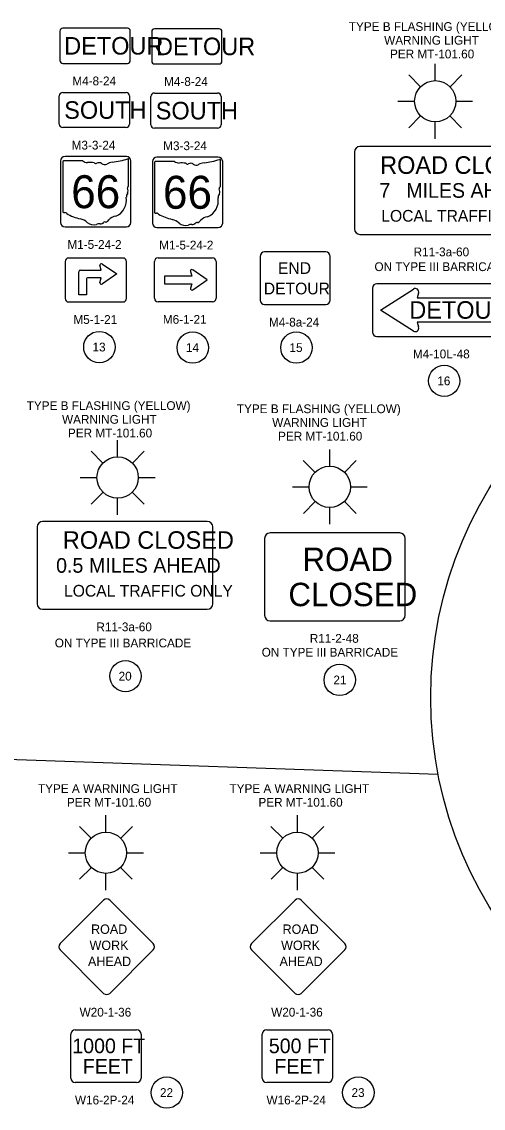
# Model space of a CAD drawing. Extents: x -87 to 2145, y -2128 to 440.
# Drawn here: x 343.6 to 475, y -650.3 to -341 of the extents above; entities that cross this region are included whole.
import ezdxf

# ---------------------------------------------------------------- set-up
doc = ezdxf.new("R2010")
doc.units = 0
for name, color, linetype in [('Default', 7, 'Continuous'), ('SN_P_Signs', 7, 'Continuous'), ('SN_P_Text', 7, 'Continuous'), ('SN_X_Public', 7, 'Continuous')]:
    doc.layers.add(name, color=color, linetype=linetype)

msp = doc.modelspace()

# ---------------------------------------------------------------- linework, layer by layer
at = {"layer": 'Default'}
msp.add_line((315.32, -550.14), (462.13, -555.22), dxfattribs=at)
for centre, radius in [((574.7, -533.39), 114.66), ((365.72, -433.63), 4.46), ((392.29, -433.79), 4.46), ((421.81, -433.79), 4.46), ((463.87, -443.26), 4.46), ((373.16, -527.3), 4.46), ((434.14, -528.39), 4.46), ((384.92, -645.83), 4.46), ((439.43, -645.83), 4.46)]:
    msp.add_circle(centre, radius, dxfattribs=at)
at = {"layer": 'SN_P_Signs'}
for p, q in [((355.32, -361.17), (373.32, -361.17)), ((381.37, -361.34), (399.37, -361.34)), ((354.32, -370.17), (354.32, -362.17)), ((374.32, -362.17), (374.32, -370.17)), ((380.37, -370.34), (380.37, -362.34)), ((400.37, -362.34), (400.37, -370.34)), ((373.32, -371.17), (355.32, -371.17)), ((399.37, -371.34), (381.37, -371.34)), ((374.06, -387.73), (374.06, -380.28)), ((355.31, -380.88), (355.31, -395.11)), ((360.98, -380.63), (355.49, -380.63)), ((381.43, -381.05), (381.43, -395.28)), ((387.1, -380.8), (381.61, -380.8)), ((400.18, -387.89), (400.18, -380.45)), ((374.06, -387.72), (374.06, -387.73)), ((400.17, -387.89), (400.18, -387.89)), ((355.96, -409.3), (355.96, -419.8)), ((372.46, -408.3), (356.96, -408.3)), ((366.28, -411.74), (365.86, -410.33)), ((366.57, -410.03), (370.65, -412.83)), ((373.46, -419.8), (373.46, -409.3)), ((381.42, -419.76), (381.42, -409.26)), ((382.42, -408.26), (397.92, -408.26)), ((398.92, -409.26), (398.92, -419.76)), ((359.87, -418.77), (359.87, -412.2)), ((360.34, -411.74), (366.28, -411.74)), ((360.34, -411.74), (360.34, -411.74)), ((362.06, -414.24), (362.06, -418.77)), ((366.28, -413.92), (362.37, -413.92)), ((365.86, -415.33), (366.28, -413.92)), ((370.65, -412.83), (366.57, -415.62)), ((392.04, -413.42), (384.23, -413.42)), ((384.23, -413.42), (384.23, -415.61)), ((391.64, -412.14), (392.04, -413.42)), ((396.42, -414.51), (392.28, -411.67)), ((384.23, -415.61), (392.04, -415.61)), ((392.04, -415.61), (391.64, -416.89)), ((392.34, -417.31), (396.42, -414.51)), ((445.72, -423.1), (455.09, -417.12)), ((362.06, -418.77), (359.87, -418.77)), ((456.58, -418.27), (456.14, -419.66)), ((456.14, -419.66), (480.93, -419.66)), ((356.96, -420.8), (372.46, -420.8)), ((397.92, -420.76), (382.42, -420.76)), ((455.09, -429.07), (445.72, -423.1)), ((480.93, -426.54), (456.14, -426.54)), ((456.14, -426.54), (456.58, -427.92))]:
    msp.add_line(p, q, dxfattribs=at)
for points in [[(373.71, -342.89), (355.31, -342.89)], [(399.82, -343.06), (381.42, -343.06)], [(354.51, -343.69), (354.51, -352.09)], [(374.51, -352.09), (374.51, -343.69)], [(380.62, -343.86), (380.62, -352.26)], [(400.62, -352.26), (400.62, -343.86)], [(355.31, -352.89), (373.71, -352.89)], [(381.42, -353.06), (399.82, -353.06)], [(486.74, -376.56), (439.87, -376.56)], [(373.45, -379.44), (355.95, -379.44)], [(399.57, -379.61), (382.07, -379.61)], [(438.3, -378.12), (438.3, -400)], [(354.7, -380.69), (354.7, -398.19)], [(374.7, -398.19), (374.7, -380.69)], [(380.82, -380.86), (380.82, -398.36)], [(400.82, -398.36), (400.82, -380.86)], [(355.95, -399.44), (373.45, -399.44)], [(382.07, -399.61), (399.57, -399.61)], [(439.87, -401.56), (486.74, -401.56)], [(411.45, -407.85), (411.45, -420.25)], [(430.15, -406.55), (412.75, -406.55)], [(431.45, -420.25), (431.45, -407.85)], [(443.43, -416.85), (443.43, -429.35)], [(482.18, -415.6), (444.68, -415.6)], [(412.75, -421.55), (430.15, -421.55)], [(444.68, -430.6), (482.18, -430.6)], [(348.01, -484.84), (348.01, -506.72)], [(396.45, -483.28), (349.57, -483.28)], [(398.01, -506.72), (398.01, -484.84)], [(412.77, -488.11), (412.77, -509.98)], [(451.2, -486.55), (414.33, -486.55)], [(452.77, -509.98), (452.77, -488.11)], [(349.57, -508.28), (396.45, -508.28)], [(414.33, -511.55), (451.2, -511.55)], [(354.54, -603.44), (366.91, -591.07)], [(368.68, -591.07), (381.05, -603.44)], [(409.05, -603.44), (421.42, -591.07)], [(423.19, -591.07), (435.56, -603.44)], [(366.91, -617.58), (354.54, -605.21)], [(381.05, -605.21), (368.68, -617.58)], [(421.42, -617.58), (409.05, -605.21)], [(435.56, -605.21), (423.19, -617.58)], [(357.59, -641.7), (357.59, -629.2)], [(358.84, -627.95), (376.34, -627.95)], [(377.59, -629.2), (377.59, -641.7)], [(412.1, -641.7), (412.1, -629.2)], [(413.35, -627.95), (430.85, -627.95)], [(432.1, -629.2), (432.1, -641.7)], [(376.34, -642.95), (358.84, -642.95)], [(430.85, -642.95), (413.35, -642.95)]]:
    msp.add_lwpolyline(points, dxfattribs=at)
for centre, radius, start, end in [((355.31, -343.69), 0.8, 90, 180), ((373.71, -343.69), 0.8, 0, 90), ((381.42, -343.86), 0.8, 90, 180), ((399.82, -343.86), 0.8, 0, 90), ((355.31, -352.09), 0.8, 180, 270), ((373.71, -352.09), 0.8, 270, 0), ((381.42, -352.26), 0.8, 180, 270), ((399.82, -352.26), 0.8, 270, 0), ((355.32, -362.17), 1, 90, 180), ((373.32, -362.17), 1, 0, 90), ((381.37, -362.34), 1, 90, 180), ((399.37, -362.34), 1, 0, 90), ((355.32, -370.17), 1, 180, 270), ((373.32, -370.17), 1, 270, 0), ((381.37, -370.34), 1, 180, 270), ((399.37, -370.34), 1, 270, 0), ((439.87, -378.12), 1.56, 90, 180), ((355.95, -380.69), 1.25, 90, 180), ((367.38, -361.23), 19.88, 275.8445, 288.9065), ((373.45, -380.69), 1.25, 0, 90), ((373.85, -380.25), 0.209, 351.8621, 97.738), ((382.07, -380.86), 1.25, 90, 180), ((393.5, -361.4), 19.88, 275.8445, 288.9065), ((399.57, -380.86), 1.25, 0, 90), ((399.97, -380.42), 0.209, 351.8621, 97.738), ((355.52, -380.85), 0.217, 98.1301, 188.1301), ((362.29, -378.98), 2.11, 231.6195, 271.1119), ((362.99, -388.62), 7.56, 80.4867, 94.9883), ((364.71, -380.78), 0.608, 219.7921, 297.1024), ((365.6, -382.42), 1.26, 54.4667, 119.1411), ((367.23, -380.16), 1.52, 233.8562, 294.8282), ((369.92, -384.98), 4, 97.3462, 120.7689), ((381.64, -381.02), 0.217, 98.1301, 188.1301), ((388.41, -379.15), 2.11, 231.6195, 271.1119), ((389.11, -388.79), 7.56, 80.4867, 94.9883), ((390.83, -380.94), 0.608, 219.7921, 297.1024), ((391.72, -382.59), 1.26, 54.4667, 119.1411), ((393.35, -380.33), 1.52, 233.8562, 294.8282), ((396.03, -385.15), 4, 97.3462, 120.7689), ((374.01, -388.27), 0.323, 107.944, 210.337), ((371.95, -389.21), 1.94, 340.033, 23.6496), ((373.84, -387.76), 0.223, 289.6038, 7.7341), ((400.13, -388.44), 0.323, 107.944, 210.337), ((398.07, -389.38), 1.94, 340.033, 23.6496), ((399.95, -387.92), 0.223, 289.6038, 7.7341), ((368.49, -391.79), 4.97, 292.3089, 8.9858), ((374.81, -390.84), 1.41, 136.8065, 186.9296), ((394.61, -391.96), 4.97, 292.3089, 8.9858), ((400.92, -391.01), 1.41, 136.8065, 186.9296), ((355.53, -395.14), 0.219, 171.9584, 258.3066), ((355.56, -393.69), 1.67, 267.339, 280.6039), ((355.9, -395.93), 0.603, 29.7484, 93.2717), ((363.51, -383.15), 14.36, 240.4129, 257.1985), ((381.64, -395.31), 0.219, 171.9584, 258.3066), ((381.68, -393.85), 1.67, 267.339, 280.6039), ((382.02, -396.1), 0.603, 29.7484, 93.2717), ((389.63, -383.31), 14.36, 240.4129, 257.1985), ((355.95, -398.19), 1.25, 180, 270), ((359.23, -401.5), 4.49, 47.1842, 75.836), ((364.09, -396), 2.85, 230.7004, 286.2918), ((365.74, -400.92), 2.34, 85.6951, 111.2099), ((365.95, -397.07), 1.52, 268.777, 315.5493), ((367.32, -398.45), 0.428, 65.7517, 132.6484), ((367.14, -396.49), 1.61, 282.8732, 323.2771), ((370.59, -399.11), 2.72, 94.4031, 142.5768), ((373.45, -398.19), 1.25, 270, 0), ((382.07, -398.36), 1.25, 180, 270), ((385.35, -401.67), 4.49, 47.1842, 75.836), ((390.21, -396.17), 2.85, 230.7004, 286.2918), ((391.86, -401.09), 2.34, 85.6951, 111.2099), ((392.07, -397.24), 1.52, 268.777, 315.5493), ((393.44, -398.61), 0.428, 65.7517, 132.6484), ((393.26, -396.66), 1.61, 282.8732, 323.2771), ((396.71, -399.27), 2.72, 94.4031, 142.5768), ((399.57, -398.36), 1.25, 270, 0), ((439.87, -400), 1.56, 180, 270), ((412.75, -407.85), 1.3, 90, 180), ((430.15, -407.85), 1.3, 0, 90), ((356.96, -409.3), 1, 90, 180), ((366.28, -410.33), 0.417, 45.0001, 179.9983), ((372.46, -409.3), 1, 0, 90), ((382.42, -409.26), 1, 90, 180), ((397.92, -409.26), 1, 0, 90), ((360.34, -412.21), 0.469, 90, 180), ((362.37, -414.24), 0.312, 90, 180), ((392.04, -412.01), 0.417, 55.4112, 197.2046), ((366.28, -415.33), 0.417, 179.9983, 314.9999), ((392.04, -417.01), 0.417, 162.7954, 315.0096), ((444.68, -416.85), 1.25, 90, 180), ((455.63, -417.97), 1, 342.1811, 122.5109), ((356.96, -419.8), 1, 180, 270), ((372.46, -419.8), 1, 270, 0), ((382.42, -419.76), 1, 180, 270), ((397.92, -419.76), 1, 270, 360), ((412.75, -420.25), 1.3, 180, 270), ((430.15, -420.25), 1.3, 270, 0), ((444.68, -429.35), 1.25, 180, 270), ((455.63, -428.23), 1, 237.4891, 17.8189), ((349.57, -484.84), 1.56, 90, 180), ((396.45, -484.84), 1.56, 0, 90), ((414.33, -488.11), 1.57, 90, 180), ((451.2, -488.11), 1.57, 0, 90), ((349.57, -506.72), 1.56, 180, 270), ((396.45, -506.72), 1.56, 270, 0), ((414.33, -509.98), 1.57, 180, 270), ((451.2, -509.98), 1.57, 270, 0), ((367.8, -591.95), 1.25, 45, 135), ((422.3, -591.95), 1.25, 45, 135), ((355.42, -604.32), 1.25, 135, 225), ((380.17, -604.32), 1.25, 315, 45), ((409.93, -604.32), 1.25, 135, 225), ((434.68, -604.32), 1.25, 315, 45), ((367.8, -616.7), 1.25, 225, 315), ((422.3, -616.7), 1.25, 225, 315), ((358.84, -629.2), 1.25, 90, 180), ((376.34, -629.2), 1.25, 0, 90), ((413.35, -629.2), 1.25, 90, 180), ((430.85, -629.2), 1.25, 0, 90), ((358.84, -641.7), 1.25, 180, 270), ((376.34, -641.7), 1.25, 270, 0), ((413.35, -641.7), 1.25, 180, 270), ((430.85, -641.7), 1.25, 270, 0)]:
    msp.add_arc(centre, radius, start, end, dxfattribs=at)
at = {"layer": 'SN_X_Public'}
for p, q in [((461.32, -357.79), (461.32, -353.03)), ((453.77, -356.19), (457.12, -359.56)), ((465.52, -359.56), (468.87, -356.19)), ((450.67, -363.68), (455.43, -363.68)), ((467.2, -363.68), (471.97, -363.68)), ((453.82, -371.24), (457.17, -367.86)), ((465.47, -367.86), (468.82, -371.24)), ((461.32, -374.33), (461.32, -369.56)), ((370.93, -464.9), (370.93, -460.13)), ((363.38, -463.3), (366.73, -466.67)), ((375.13, -466.67), (378.48, -463.3)), ((431.3, -467.53), (431.3, -462.77)), ((423.75, -465.93), (427.1, -469.3)), ((435.5, -469.3), (438.85, -465.93)), ((360.28, -470.78), (365.05, -470.78)), ((376.81, -470.78), (381.58, -470.78)), ((363.43, -478.35), (366.78, -474.97)), ((375.08, -474.97), (378.43, -478.35)), ((420.65, -473.42), (425.42, -473.42)), ((437.19, -473.42), (441.95, -473.42)), ((370.93, -481.43), (370.93, -476.67)), ((423.8, -480.98), (427.15, -477.6)), ((431.3, -484.07), (431.3, -479.3)), ((435.45, -477.6), (438.8, -480.98)), ((367.59, -571.67), (367.59, -566.91)), ((422.1, -571.67), (422.1, -566.91)), ((360.04, -570.07), (363.39, -573.44)), ((371.79, -573.44), (375.14, -570.07)), ((414.55, -570.07), (417.9, -573.44)), ((426.3, -573.44), (429.65, -570.07)), ((356.94, -577.56), (361.71, -577.56)), ((373.47, -577.56), (378.24, -577.56)), ((411.45, -577.56), (416.21, -577.56)), ((427.98, -577.56), (432.75, -577.56)), ((360.09, -585.12), (363.44, -581.74)), ((367.59, -588.21), (367.59, -583.44)), ((371.74, -581.74), (375.09, -585.12)), ((414.6, -585.12), (417.95, -581.74)), ((422.1, -588.21), (422.1, -583.44)), ((426.25, -581.74), (429.6, -585.12))]:
    msp.add_line(p, q, dxfattribs=at)
for centre in [(461.32, -363.68), (370.93, -470.78), (431.3, -473.42), (367.59, -577.56), (422.1, -577.56)]:
    msp.add_circle(centre, 5.88, dxfattribs=at)

# ---------------------------------------------------------------- texts
at = {"layer": 'Default'}
for s, p in [('TYPE B FLASHING (YELLOW)', (436.73, -343.67)), ('WARNING LIGHT', (446.78, -347.57)), ('PER MT-101.60', (448.45, -351.47)), ('ON TYPE III BARRICADE', (444.02, -412.01)), ('13', (363.78, -434.88)), ('14', (390.36, -435.04)), ('15', (419.84, -435.04)), ('16', (461.91, -444.51)), ('TYPE B FLASHING (YELLOW)', (345.05, -451.56)), ('TYPE B FLASHING (YELLOW)', (404.86, -452.45)), ('WARNING LIGHT', (355.1, -455.46)), ('WARNING LIGHT', (414.91, -456.35)), ('PER MT-101.60', (356.78, -459.36)), ('PER MT-101.60', (416.59, -460.25)), ('ON TYPE III BARRICADE', (353.03, -519.11)), ('ON TYPE III BARRICADE', (411.93, -521.75)), ('20', (371.2, -528.55)), ('21', (432.33, -529.64)), ('TYPE A WARNING LIGHT', (348.25, -560.55)), ('TYPE A WARNING LIGHT', (402.76, -560.55)), ('PER MT-101.60', (356.49, -564.45)), ('PER MT-101.60', (411, -564.45)), ('22', (382.97, -647.08)), ('23', (437.49, -647.08))]:
    msp.add_text(s, height=2.5, dxfattribs=at).set_placement(p)
at = {"layer": 'SN_P_Signs'}
for s, height, p in [('DETOUR', 5, (355.72, -350.39)), ('DETOUR', 5, (381.84, -350.56)), ('SOUTH', 5, (355.72, -368.67)), ('SOUTH', 5, (381.77, -368.84)), ('ROAD CLOSED', 5, (445.64, -384.34)), ('66', 9.375, (357.71, -394.11)), ('66', 9.375, (383.83, -394.27)), ('7', 4.17, (445.42, -391.15)), ('MILES AHEAD', 4.1667, (453.08, -391.15)), ('LOCAL TRAFFIC ONLY', 3.3333, (445.96, -397.95)), ('END', 3.333, (416.56, -412.82)), ('DETOUR', 3.333, (412.52, -418.64)), ('DETOUR', 5, (453.94, -425.58)), ('ROAD CLOSED', 5, (355.34, -491.06)), ('ROAD', 6.667, (423.52, -497.39)), ('0.5', 4.167, (353.42, -497.87)), ('MILES AHEAD', 4.1667, (362.79, -497.87)), ('CLOSED', 6.667, (419.53, -507.39)), ('LOCAL TRAFFIC ONLY', 3.3333, (355.66, -504.67)), ('ROAD', 2.665, (363.36, -600.65)), ('ROAD', 2.665, (417.87, -600.65)), ('WORK', 2.665, (362.93, -605.24)), ('WORK', 2.665, (417.44, -605.24)), ('AHEAD', 2.665, (362.49, -609.82)), ('AHEAD', 2.665, (417, -609.82)), ('1000 FT', 4.167, (358.02, -634.61)), ('500 FT', 4.167, (413.96, -634.61)), ('FEET', 4.167, (361.03, -640.45)), ('FEET', 4.167, (415.54, -640.45))]:
    msp.add_text(s, height=height, dxfattribs=at).set_placement(p)
at = {"layer": 'SN_P_Text'}
for s, p in [('M4-8-24', (358.03, -359.14)), ('M4-8-24', (384.14, -359.31)), ('M3-3-24', (357.84, -377.42)), ('M3-3-24', (383.89, -377.59)), ('M1-5-24-2', (356.63, -405.69)), ('M1-5-24-2', (382.75, -405.86)), ('R11-3a-60', (455.17, -407.81)), ('M5-1-21', (358.35, -427.05)), ('M6-1-21', (383.8, -427.01)), ('M4-8a-24', (414, -427.8)), ('M4-10L-48', (454.97, -436.85)), ('R11-3a-60', (364.88, -514.53)), ('R11-2-48', (425.61, -517.8)), ('W20-1-36', (360.11, -624.2)), ('W20-1-36', (414.62, -624.2)), ('W16-2P-24', (358.78, -649.2)), ('W16-2P-24', (413.29, -649.2))]:
    msp.add_text(s, height=2.5, dxfattribs=at).set_placement(p)

doc.saveas('drawing.dxf')
